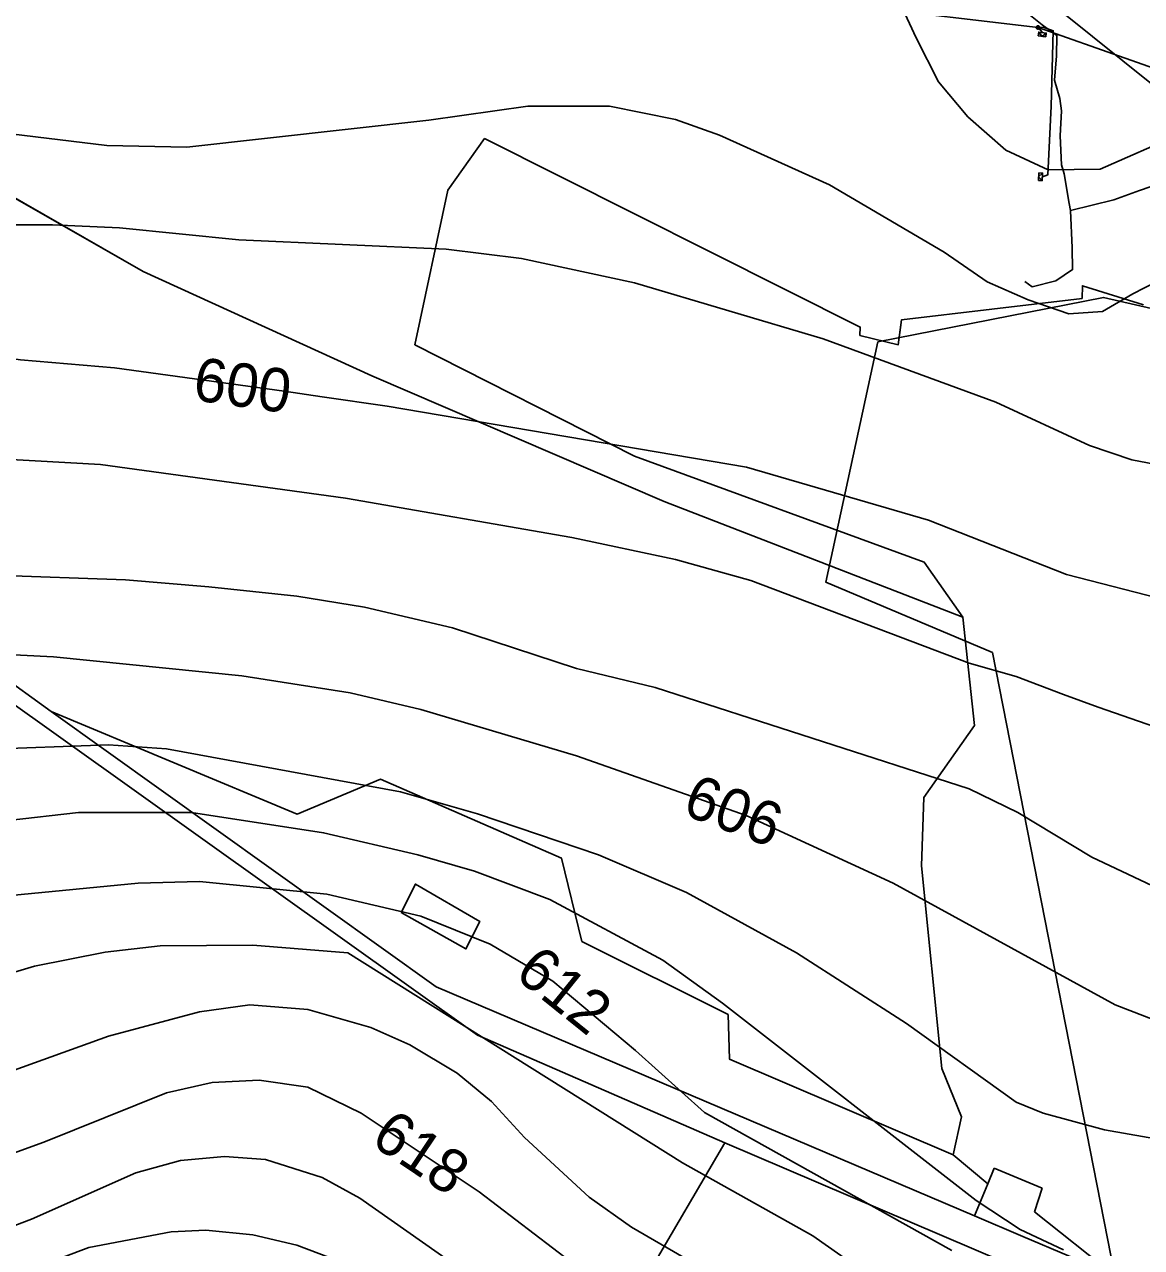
# Model space of a CAD drawing. Extents: x -709418 to -703832, y -1161719 to -1157826.
# Drawn here: x -707349.3 to -707143.6, y -1160121.7 to -1159896.5 of the extents above; entities that cross this region are included whole.
import ezdxf

# ---------------------------------------------------------------- set-up
doc = ezdxf.new("R2010")
doc.units = 0
for name, color, linetype in [('102_obvod PÚ', 7, 'Continuous'), ('106_zastavitelné plochy', 7, 'Continuous'), ('110_silnice II. třídy a III. třídy', 7, 'Continuous'), ('120_vrstevnice hlavní', 7, 'Continuous'), ('121_vrstevnice hlavní_popis', 7, 'Continuous'), ('122_vrstevnice základní', 7, 'Continuous'), ('204_zahrada_KN', 7, 'Continuous'), ('206_TTP_KN', 7, 'Continuous'), ('207_lesní pozemek_KN', 7, 'Continuous'), ('209_zastavěná plocha_KN', 7, 'Continuous'), ('210_ostatní plocha_KN', 7, 'Continuous'), ('708_el NN nadzemní a podzemní_ E.ON', 7, 'Continuous'), ('717_elektronická komunikace O2', 7, 'Continuous')]:
    doc.layers.add(name, color=color, linetype=linetype)

# ---------------------------------------------------------------- blocks, each defined once
blk = doc.blocks.new('Elektro - Implicitní$0$NN4601')
for points in [[(0.63, 0), (0.62, 0.07), (0.61, 0.13), (0.6, 0.2), (0.57, 0.26), (0.54, 0.32), (0.51, 0.37), (0.47, 0.42), (0.42, 0.47), (0.37, 0.51), (0.31, 0.55), (0.25, 0.58), (0.19, 0.6), (0.13, 0.62), (0.06, 0.63), (0, 0.63), (-0.07, 0.63), (-0.13, 0.62), (-0.2, 0.6), (-0.26, 0.58), (-0.32, 0.55), (-0.37, 0.51), (-0.42, 0.47), (-0.47, 0.42), (-0.51, 0.37), (-0.55, 0.32), (-0.58, 0.26), (-0.6, 0.2), (-0.62, 0.13), (-0.63, 0.07), (-0.63, 0), (-0.63, -0.07), (-0.62, -0.13), (-0.6, -0.19), (-0.58, -0.26), (-0.55, -0.31), (-0.51, -0.37), (-0.47, -0.42), (-0.42, -0.47), (-0.37, -0.51), (-0.32, -0.54), (-0.26, -0.57), (-0.2, -0.6), (-0.13, -0.62), (-0.07, -0.63), (0, -0.63), (0.06, -0.63), (0.13, -0.62), (0.19, -0.6), (0.25, -0.57), (0.31, -0.54), (0.37, -0.51), (0.42, -0.47), (0.47, -0.42), (0.51, -0.37), (0.54, -0.31), (0.57, -0.26), (0.6, -0.19), (0.61, -0.13), (0.62, -0.07), (0.63, 0)], [(0.47, 0), (0.47, 0.05), (0.46, 0.1), (0.45, 0.15), (0.43, 0.19), (0.41, 0.24), (0.38, 0.28), (0.35, 0.32), (0.31, 0.35), (0.28, 0.38), (0.23, 0.41), (0.19, 0.43), (0.14, 0.45), (0.1, 0.46), (0.05, 0.47), (0, 0.47), (-0.05, 0.47), (-0.1, 0.46), (-0.15, 0.45), (-0.19, 0.43), (-0.24, 0.41), (-0.28, 0.38), (-0.32, 0.35), (-0.35, 0.32), (-0.38, 0.28), (-0.41, 0.24), (-0.43, 0.19), (-0.45, 0.15), (-0.46, 0.1), (-0.47, 0.05), (-0.47, 0), (-0.47, -0.05), (-0.46, -0.1), (-0.45, -0.15), (-0.43, -0.19), (-0.41, -0.24), (-0.38, -0.28), (-0.35, -0.32), (-0.32, -0.35), (-0.28, -0.38), (-0.24, -0.41), (-0.19, -0.43), (-0.15, -0.45), (-0.1, -0.46), (-0.05, -0.47), (0, -0.47), (0.05, -0.47), (0.1, -0.46), (0.14, -0.45), (0.19, -0.43), (0.23, -0.41), (0.28, -0.38), (0.31, -0.35), (0.35, -0.32), (0.38, -0.28), (0.41, -0.24), (0.43, -0.19), (0.45, -0.15), (0.46, -0.1), (0.47, -0.05), (0.47, 0)], [(0.31, 0), (0.31, 0.03), (0.31, 0.07), (0.3, 0.1), (0.29, 0.13), (0.27, 0.16), (0.25, 0.19), (0.23, 0.21), (0.21, 0.23), (0.18, 0.26), (0.15, 0.27), (0.13, 0.29), (0.09, 0.3), (0.06, 0.31), (0.03, 0.31), (0, 0.32), (-0.04, 0.31), (-0.07, 0.31), (-0.1, 0.3), (-0.13, 0.29), (-0.16, 0.27), (-0.19, 0.26), (-0.21, 0.23), (-0.24, 0.21), (-0.26, 0.19), (-0.28, 0.16), (-0.29, 0.13), (-0.3, 0.1), (-0.31, 0.07), (-0.32, 0.03), (-0.32, 0), (-0.32, -0.03), (-0.31, -0.06), (-0.3, -0.1), (-0.29, -0.13), (-0.28, -0.16), (-0.26, -0.18), (-0.24, -0.21), (-0.21, -0.23), (-0.19, -0.25), (-0.16, -0.27), (-0.13, -0.29), (-0.1, -0.3), (-0.07, -0.31), (-0.04, -0.31), (0, -0.31), (0.03, -0.31), (0.06, -0.31), (0.09, -0.3), (0.13, -0.29), (0.15, -0.27), (0.18, -0.25), (0.21, -0.23), (0.23, -0.21), (0.25, -0.18), (0.27, -0.16), (0.29, -0.13), (0.3, -0.1), (0.31, -0.06), (0.31, -0.03), (0.31, 0)], [(0.15, 0), (0.15, 0.02), (0.15, 0.03), (0.15, 0.05), (0.14, 0.06), (0.13, 0.08), (0.13, 0.09), (0.11, 0.11), (0.1, 0.12), (0.09, 0.13), (0.08, 0.14), (0.06, 0.14), (0.05, 0.15), (0.03, 0.15), (0.01, 0.16), (0, 0.16), (-0.02, 0.16), (-0.04, 0.15), (-0.05, 0.15), (-0.07, 0.14), (-0.08, 0.14), (-0.09, 0.13), (-0.11, 0.12), (-0.12, 0.11), (-0.13, 0.09), (-0.14, 0.08), (-0.15, 0.06), (-0.15, 0.05), (-0.16, 0.03), (-0.16, 0.02), (-0.16, 0), (-0.16, -0.02), (-0.16, -0.03), (-0.15, -0.05), (-0.15, -0.06), (-0.14, -0.08), (-0.13, -0.09), (-0.12, -0.1), (-0.11, -0.12), (-0.09, -0.13), (-0.08, -0.14), (-0.07, -0.14), (-0.05, -0.15), (-0.04, -0.15), (-0.02, -0.16), (0, -0.16), (0.01, -0.16), (0.03, -0.15), (0.05, -0.15), (0.06, -0.14), (0.08, -0.14), (0.09, -0.13), (0.1, -0.12), (0.11, -0.1), (0.13, -0.09), (0.13, -0.08), (0.14, -0.06), (0.15, -0.05), (0.15, -0.03), (0.15, -0.02), (0.15, 0)]]:
    blk.add_lwpolyline(points)
blk = doc.blocks.new('Elektro - Implicitní$0$NN6301')
for points in [[(0, -0.7), (-0.7, 0)], [(-0.7, -0.7), (-0.7, 0), (0.7, 0), (0.7, -0.7)], [(-0.7, -0.7), (0.7, -0.7)], [(0, -0.7), (0.7, 0)]]:
    blk.add_lwpolyline(points)

msp = doc.modelspace()

# ---------------------------------------------------------------- linework, layer by layer
at = {"layer": '102_obvod PÚ'}
msp.add_lwpolyline([(-707371.2, -1159916.99), (-707327.46, -1159942.04), (-707285.37, -1159961.25), (-707231.55, -1159984.39), (-707176.5, -1160005.69), (-707183.63, -1159995.56), (-707236.97, -1159976.04), (-707277.44, -1159955.49), (-707271.37, -1159927.01), (-707264.59, -1159917.52), (-707195.43, -1159952.26), (-707195.48, -1159953.77), (-707188.41, -1159955.49), (-707187.84, -1159950.92), (-707154.57, -1159946.98), (-707154.5, -1159944.62), (-707143.23, -1159948.12)], dxfattribs=at)
at = {"layer": '106_zastavitelné plochy'}
msp.add_lwpolyline([(-707192.21, -1159954.94), (-707201.75, -1159999.24), (-707171.08, -1160012.19), (-707148.58, -1160126.67), (-707084.49, -1160149.84), (-707044.95, -1160142.34), (-707048.36, -1160125.99), (-707093.36, -1160133.48), (-707096.77, -1160123.26), (-707117.9, -1160016.27), (-707141.76, -1159948.81), (-707150.62, -1159946.77), (-707192.21, -1159954.94)], dxfattribs=at)
at = {"layer": '110_silnice II. třídy a III. třídy'}
msp.add_lwpolyline([(-707796.68, -1159073.19), (-707758.86, -1159190.4), (-707734.44, -1159300.73), (-707726.3, -1159328.96), (-707710.98, -1159361.01), (-707689.44, -1159398.33), (-707672.68, -1159420.33), (-707591.22, -1159519.21), (-707503.14, -1159616.33), (-707475.85, -1159642.64), (-707378.49, -1159735.32), (-707320.09, -1159789.38), (-707255.46, -1159826.22), (-707200.25, -1159861.16), (-707169.1, -1159885.49), (-707119.45, -1159925.38), (-707100.71, -1159937.16)], dxfattribs=at)
at = {"layer": '120_vrstevnice hlavní'}
for points in [[(-707216.34, -1159978.04), (-707182.88, -1159987.8), (-707157.42, -1159997.78), (-707138.33, -1160002.69), (-707131.96, -1160002.69), (-707124.44, -1160000.96), (-707117.93, -1159997.78), (-707108.38, -1159989.68), (-707095.54, -1159978.02), (-707089.51, -1159976.77), (-707087.7, -1159971.45), (-707081.19, -1159954.24), (-707068.69, -1159936.85), (-707069.19, -1159933.09), (-707049.95, -1159922.42), (-707033.38, -1159891.38)], [(-707526.98, -1160010.07), (-707506.59, -1159994.01), (-707487.35, -1159981.86), (-707471.73, -1159973.04), (-707462.04, -1159969.28), (-707450.47, -1159965.08), (-707434.27, -1159961.47), (-707422.12, -1159959.59), (-707393.48, -1159956.99), (-707371.78, -1159956.26), (-707360.5, -1159956.84), (-707350.08, -1159958.29), (-707332.73, -1159959.73), (-707301.48, -1159964.07), (-707294.54, -1159965.09), (-707282.54, -1159966.82), (-707216.34, -1159978.04)], [(-707533.78, -1160108.28), (-707497.04, -1160087.89), (-707474.48, -1160077.33), (-707451.19, -1160068.36), (-707418.94, -1160057.66), (-707402.73, -1160053.61), (-707352.32, -1160043.09), (-707339.38, -1160041.6), (-707318.55, -1160041.6), (-707294.25, -1160045.36), (-707276.89, -1160049.41), (-707266.48, -1160052.45), (-707252.59, -1160057.66), (-707231.77, -1160068.8), (-707220.77, -1160076.75), (-707174.05, -1160113.06), (-707165.95, -1160118.41), (-707158, -1160122.17)], [(-707463.84, -1160165.44), (-707454.01, -1160157.37), (-707434.56, -1160148.21), (-707418.36, -1160142.56), (-707405.34, -1160139.09), (-707392.32, -1160134.46), (-707372.79, -1160125.93), (-707348.06, -1160116.53), (-707328.82, -1160107.99), (-707320.58, -1160105.68), (-707312.48, -1160104.96), (-707304.96, -1160105.54), (-707294.54, -1160108.86), (-707287.6, -1160112.62), (-707270.24, -1160124.77), (-707256.35, -1160131.72), (-707239, -1160141.99), (-707232.34, -1160147.19), (-707214.99, -1160165.13), (-707200.36, -1160178.58)]]:
    msp.add_lwpolyline(points, dxfattribs=at)
at = {"layer": '122_vrstevnice základní'}
for points in [[(-707360.5, -1159915.62), (-707334.17, -1159918.8), (-707319.42, -1159919.09), (-707274.87, -1159914.17), (-707256.64, -1159911.57), (-707241.6, -1159911.57), (-707229.45, -1159914.03), (-707221.35, -1159916.92), (-707201.1, -1159926.03), (-707179.99, -1159938.45), (-707172.02, -1159943.92), (-707164.52, -1159947.2), (-707157.02, -1159949.81), (-707150.81, -1159949.4), (-707145.24, -1159946.12), (-707136.63, -1159941.71), (-707129.57, -1159939.46), (-707116.97, -1159937.62), (-707109.84, -1159937.1), (-707107.31, -1159929.21), (-707099.05, -1159927.82), (-707095.72, -1159921.71), (-707084.08, -1159901.44), (-707077.14, -1159891.32)], [(-707098.9, -1159891.99), (-707099.86, -1159900.52), (-707099.99, -1159910.08), (-707108.56, -1159911.47), (-707112.75, -1159916.97), (-707117.62, -1159917.91), (-707123.97, -1159915.98), (-707131.46, -1159912.02), (-707136.72, -1159916.81), (-707151.22, -1159923.16), (-707160.81, -1159923.29), (-707168.64, -1159919.67), (-707175.59, -1159913.54), (-707181.04, -1159907.09), (-707185.12, -1159898.99), (-707187.57, -1159893.71)], [(-707372.5, -1159933.41), (-707344.15, -1159933.41), (-707331.86, -1159933.99), (-707309.87, -1159936.16), (-707271.69, -1159937.89), (-707257.8, -1159939.63), (-707236.97, -1159944.11), (-707202.26, -1159954.38), (-707170.44, -1159966.1), (-707153.22, -1159974.05), (-707145.41, -1159976.66), (-707139.63, -1159977.81)], [(-707367.15, -1159975.79), (-707335.33, -1159977.53), (-707290.2, -1159983.75), (-707248.54, -1159990.98), (-707229.45, -1159995.03), (-707215.57, -1159998.93), (-707175.35, -1160014.12), (-707166.68, -1160016.58), (-707158, -1160019.91), (-707151.63, -1160022.22), (-707123.28, -1160032.06)], [(-707379.3, -1159997.05), (-707330.7, -1159998.79), (-707315.37, -1160000.09), (-707299.17, -1160001.82), (-707286.73, -1160003.85), (-707270.53, -1160007.61), (-707247.68, -1160015.13), (-707233.21, -1160018.6), (-707175.35, -1160037.26), (-707166.39, -1160041.6), (-707152.79, -1160049.85), (-707138.32, -1160056.65)], [(-707136.88, -1160081.52), (-707148.45, -1160077.04), (-707189.38, -1160054.62), (-707216.43, -1160042.18), (-707247.68, -1160031.19), (-707276.32, -1160022.65), (-707289.33, -1160019.62), (-707309.29, -1160016.44), (-707344.01, -1160012.96), (-707367.15, -1160011.81)], [(-707077.57, -1160125.37), (-707085.67, -1160120.43), (-707101.87, -1160111.18), (-707114.02, -1160105.97), (-707126.17, -1160103.22), (-707142.38, -1160101.49), (-707150.47, -1160100.04), (-707161.76, -1160097), (-707166.68, -1160094.98), (-707186.93, -1160080.51), (-707207.18, -1160067.49), (-707227.43, -1160056.36), (-707243.63, -1160049.41), (-707265.9, -1160041.89), (-707280.08, -1160037.84), (-707323.18, -1160029.89), (-707333.88, -1160029.16), (-707357.32, -1160030.03)], [(-707178.54, -1160122.31), (-707224.08, -1160096.9), (-707236.78, -1160085.44), (-707252.02, -1160072.7), (-707263.59, -1160065.9), (-707276.32, -1160060.7), (-707293.67, -1160056.65), (-707317.1, -1160054.33), (-707328.39, -1160054.62), (-707351.82, -1160056.94), (-707370.05, -1160060.41), (-707387.98, -1160065.32), (-707403.6, -1160070.82), (-707413.58, -1160075.02), (-707418.36, -1160076.46), (-707444.97, -1160084.27), (-707462.33, -1160090.64), (-707480.84, -1160098.3), (-707489.52, -1160102.79), (-707500.8, -1160110.89), (-707517.87, -1160121.88), (-707543.18, -1160141.12)], [(-707522.51, -1160146.5), (-707506.89, -1160135.25), (-707496.46, -1160128.53), (-707472.16, -1160115.08), (-707449.31, -1160105.39), (-707433.11, -1160101.2), (-707411.99, -1160094.69), (-707361.89, -1160074.22), (-707347.48, -1160069.95), (-707334.46, -1160067.35), (-707324.34, -1160066.19), (-707307.27, -1160066.05), (-707289.77, -1160067.49), (-707228.15, -1160106.11)], [(-707221.35, -1160127.38), (-707237.55, -1160117.98), (-707245.36, -1160112.48), (-707257.25, -1160101.5), (-707263.3, -1160094.83), (-707269.66, -1160089.62), (-707278.34, -1160084.42), (-707285.57, -1160081.24), (-707297.14, -1160077.91), (-707307.85, -1160077.04), (-707317.1, -1160078.34), (-707333.89, -1160082.79), (-707423.85, -1160115.23), (-707448.44, -1160122.89)], [(-707483.93, -1160158.93), (-707464.79, -1160146.47), (-707450.76, -1160139.96), (-707408.67, -1160124.34), (-707398.11, -1160121.16), (-707376.12, -1160113.2), (-707369.32, -1160110.89), (-707345.74, -1160102.35), (-707323.18, -1160093.24), (-707314.79, -1160091.36), (-707306.11, -1160090.93), (-707297.14, -1160092.23), (-707287.31, -1160097), (-707265.61, -1160111.47), (-707245.36, -1160126.94), (-707225.69, -1160140.1), (-707215.85, -1160149.07), (-707192.85, -1160173.08), (-707171.93, -1160185.32)], [(-707228.15, -1160106.11), (-707204.14, -1160119.57), (-707193.87, -1160126.8), (-707180.27, -1160138.95), (-707162.62, -1160151.24), (-707144.11, -1160162.96), (-707136.44, -1160167.15), (-707127.91, -1160170.92), (-707107.95, -1160177.57), (-707101.73, -1160180.17), (-707076.27, -1160194.35), (-707068.9, -1160199.99), (-707059.64, -1160207.08), (-707046.91, -1160218.36), (-707041.41, -1160222.26), (-707036.62, -1160225.88), (-707032.82, -1160228.1), (-707029, -1160229.65)], [(-707455.2, -1160168.65), (-707446.27, -1160162.38), (-707436.15, -1160157.32), (-707391.74, -1160141.12), (-707377.13, -1160136.63), (-707337.5, -1160121.74), (-707322.31, -1160118.84), (-707315.95, -1160118.55), (-707307.27, -1160119.42), (-707299.17, -1160121.3), (-707291.07, -1160124.34), (-707282.1, -1160128.82), (-707266.19, -1160139.24), (-707259.1, -1160144.88), (-707256.5, -1160148.06), (-707224.3, -1160171.28)]]:
    msp.add_lwpolyline(points, dxfattribs=at)
at = {"layer": '204_zahrada_KN'}
for p, q in [((-707236.82, -1160130.53), (-707220.33, -1160102.45)), ((-707220.33, -1160102.45), (-707150.38, -1160132.32))]:
    msp.add_line(p, q, dxfattribs=at)
at = {"layer": '206_TTP_KN'}
for p, q in [((-707371.2, -1159916.99), (-707327.46, -1159942.04)), ((-707271.37, -1159927.01), (-707264.59, -1159917.52)), ((-707264.59, -1159917.52), (-707195.43, -1159952.26)), ((-707277.44, -1159955.49), (-707271.37, -1159927.01)), ((-707327.46, -1159942.04), (-707285.37, -1159961.25)), ((-707154.57, -1159946.98), (-707154.5, -1159944.62)), ((-707154.5, -1159944.62), (-707143.23, -1159948.12)), ((-707187.84, -1159950.92), (-707154.57, -1159946.98)), ((-707188.02, -1159952.35), (-707187.84, -1159950.92)), ((-707195.43, -1159952.26), (-707195.48, -1159953.77)), ((-707188.41, -1159955.49), (-707188.02, -1159952.35)), ((-707236.97, -1159976.04), (-707277.44, -1159955.49)), ((-707195.48, -1159953.77), (-707188.41, -1159955.49)), ((-707285.37, -1159961.25), (-707231.55, -1159984.39)), ((-707344.39, -1160023.02), (-707412.65, -1159974.18)), ((-707183.63, -1159995.56), (-707236.97, -1159976.04)), ((-707231.55, -1159984.39), (-707176.5, -1160005.69)), ((-707176.5, -1160005.69), (-707183.63, -1159995.56)), ((-707176.5, -1160005.69), (-707174.41, -1160025.59)), ((-707174.41, -1160025.59), (-707176.5, -1160005.69)), ((-707299.12, -1160041.93), (-707344.39, -1160023.02)), ((-707174.41, -1160025.59), (-707183.72, -1160038.87)), ((-707183.72, -1160038.87), (-707174.41, -1160025.59)), ((-707283.74, -1160035.47), (-707299.12, -1160041.93)), ((-707250.41, -1160050.06), (-707283.74, -1160035.47)), ((-707183.72, -1160038.87), (-707184.15, -1160051.43)), ((-707184.15, -1160051.43), (-707183.72, -1160038.87)), ((-707246.67, -1160065.37), (-707250.41, -1160050.06)), ((-707184.15, -1160051.43), (-707180.37, -1160088.77)), ((-707180.37, -1160088.77), (-707184.15, -1160051.43)), ((-707219.76, -1160078.85), (-707246.67, -1160065.37)), ((-707219.49, -1160087.07), (-707219.76, -1160078.85)), ((-707178.34, -1160104.65), (-707219.49, -1160087.07)), ((-707180.37, -1160088.77), (-707176.79, -1160097.68)), ((-707176.79, -1160097.68), (-707180.37, -1160088.77)), ((-707176.79, -1160097.68), (-707178.34, -1160104.65)), ((-707178.34, -1160104.65), (-707176.79, -1160097.68)), ((-707171.93, -1160110), (-707178.34, -1160104.65)), ((-707170.74, -1160107.12), (-707171.93, -1160110)), ((-707161.89, -1160110.83), (-707170.74, -1160107.12)), ((-707163.35, -1160115.19), (-707161.89, -1160110.83)), ((-707148.65, -1160126.82), (-707163.35, -1160115.19))]:
    msp.add_line(p, q, dxfattribs=at)
at = {"layer": '207_lesní pozemek_KN'}
for p, q in [((-707413.29, -1159977.46), (-707265.93, -1160082.65)), ((-707265.93, -1160082.65), (-707220.33, -1160102.45)), ((-707220.33, -1160102.45), (-707236.82, -1160130.53))]:
    msp.add_line(p, q, dxfattribs=at)
at = {"layer": '209_zastavěná plocha_KN'}
for p, q in [((-707279.97, -1160060.03), (-707277.33, -1160054.82)), ((-707277.33, -1160054.82), (-707265.48, -1160061.68)), ((-707268.05, -1160066.74), (-707279.97, -1160060.03)), ((-707265.48, -1160061.68), (-707268.05, -1160066.74)), ((-707171.93, -1160110), (-707170.74, -1160107.12)), ((-707170.74, -1160107.12), (-707161.89, -1160110.83)), ((-707174.36, -1160115.89), (-707171.93, -1160110)), ((-707161.89, -1160110.83), (-707163.35, -1160115.19)), ((-707163.35, -1160115.19), (-707148.65, -1160126.82)), ((-707165.45, -1160119.68), (-707174.36, -1160115.89)), ((-707148.65, -1160126.82), (-707165.45, -1160119.68))]:
    msp.add_line(p, q, dxfattribs=at)
at = {"layer": '210_ostatní plocha_KN'}
for p, q in [((-707412.65, -1159974.18), (-707344.39, -1160023.02)), ((-707265.93, -1160082.65), (-707413.29, -1159977.46)), ((-707344.39, -1160023.02), (-707273.49, -1160073.76)), ((-707273.49, -1160073.76), (-707174.36, -1160115.89)), ((-707220.33, -1160102.45), (-707265.93, -1160082.65)), ((-707150.38, -1160132.32), (-707220.33, -1160102.45)), ((-707174.36, -1160115.89), (-707165.45, -1160119.68)), ((-707165.45, -1160119.68), (-707148.65, -1160126.82))]:
    msp.add_line(p, q, dxfattribs=at)
for points in [[(-707344.39, -1160023.02), (-707299.12, -1160041.93), (-707283.74, -1160035.47), (-707250.41, -1160050.06), (-707246.67, -1160065.37), (-707219.76, -1160078.85), (-707219.49, -1160087.07), (-707178.34, -1160104.65), (-707171.93, -1160110), (-707174.36, -1160115.89), (-707273.49, -1160073.76), (-707344.39, -1160023.02)], [(-707279.97, -1160060.03), (-707268.05, -1160066.74), (-707265.48, -1160061.68), (-707277.33, -1160054.82), (-707279.97, -1160060.03)]]:
    msp.add_lwpolyline(points, dxfattribs=at)
at = {"layer": '708_el NN nadzemní a podzemní_ E.ON'}
for points in [[(-707099.6, -1159919.34), (-707130.61, -1159908.39), (-707162.68, -1159897.07), (-707196.13, -1159893.18), (-707220.82, -1159880.51), (-707245.5, -1159867.84), (-707266.54, -1159866.85), (-707268.56, -1159866.76)], [(-707162.68, -1159897.07), (-707161.71, -1159897.03), (-707159.88, -1159897.68), (-707160.29, -1159911.58), (-707160.87, -1159924.2), (-707161.87, -1159924.58)], [(-707162.68, -1159897.07), (-707161.85, -1159898.02)]]:
    msp.add_lwpolyline(points, dxfattribs=at)
at = {"layer": '717_elektronická komunikace O2'}
for points in [[(-707171.64, -1159892.23), (-707164.35, -1159894.62), (-707161.89, -1159896.58), (-707159.21, -1159898.53), (-707159.27, -1159902.28), (-707159.62, -1159906.78), (-707158.64, -1159910.16), (-707158.33, -1159912.43), (-707158.61, -1159917.01), (-707158.38, -1159922.38), (-707157.85, -1159924), (-707156.95, -1159929.5), (-707156.73, -1159930.75)], [(-707171.64, -1159892.23), (-707164.35, -1159894.62), (-707161.89, -1159896.58), (-707159.21, -1159898.53), (-707159.27, -1159902.28), (-707159.62, -1159906.78), (-707158.64, -1159910.16), (-707158.33, -1159912.43), (-707158.61, -1159917.01), (-707158.38, -1159922.38), (-707157.85, -1159924), (-707156.95, -1159929.5), (-707156.73, -1159930.75), (-707156.37, -1159937.68), (-707156.32, -1159941.67), (-707159.41, -1159943.75), (-707163.76, -1159944.81), (-707165.12, -1159943.84)], [(-707095.25, -1159938.73), (-707097.84, -1159939.15), (-707105.41, -1159938.93), (-707111.25, -1159937.33), (-707114.11, -1159935.22), (-707119.08, -1159930.04), (-707127.74, -1159925.96), (-707130.49, -1159925.27), (-707135.77, -1159925.21), (-707140.23, -1159925.83), (-707144.01, -1159927.11), (-707148.71, -1159928.79), (-707156.73, -1159930.75)], [(-707144.01, -1159927.11), (-707148.71, -1159928.79)], [(-707156.73, -1159930.75), (-707148.71, -1159928.79)], [(-707156.73, -1159930.75), (-707156.37, -1159937.68), (-707156.32, -1159941.67), (-707159.41, -1159943.75), (-707163.76, -1159944.81), (-707165.12, -1159943.84)]]:
    msp.add_lwpolyline(points, dxfattribs=at)

# ---------------------------------------------------------------- block references
at = {"layer": '708_el NN nadzemní a podzemní_ E.ON', "xscale": 0.5000000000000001, "yscale": 0.4999999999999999, "rotation": -4.608941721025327}
msp.add_blockref('Elektro - Implicitní$0$NN4601', (-707162.68, -1159897.07), dxfattribs=at)
at = {"layer": '708_el NN nadzemní a podzemní_ E.ON'}
for p, rotation in [((-707161.85, -1159898.02), -7.144044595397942), ((-707161.87, -1159924.58), -92.02974442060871)]:
    msp.add_blockref('Elektro - Implicitní$0$NN6301', p, dxfattribs=dict(at, rotation=rotation))

# ---------------------------------------------------------------- texts
at = {"layer": '121_vrstevnice hlavní_popis'}
for s, rotation, p in [('600', 351.9364, (-707318.54, -1159965.64)), ('606', 339.3874, (-707228.46, -1160041.86)), ('612', 321.1649, (-707259.34, -1160071.8)), ('618', 326.2339, (-707285.86, -1160102.54))]:
    msp.add_text(s, height=8, rotation=rotation, dxfattribs=at).set_placement(p)

doc.saveas('drawing.dxf')
